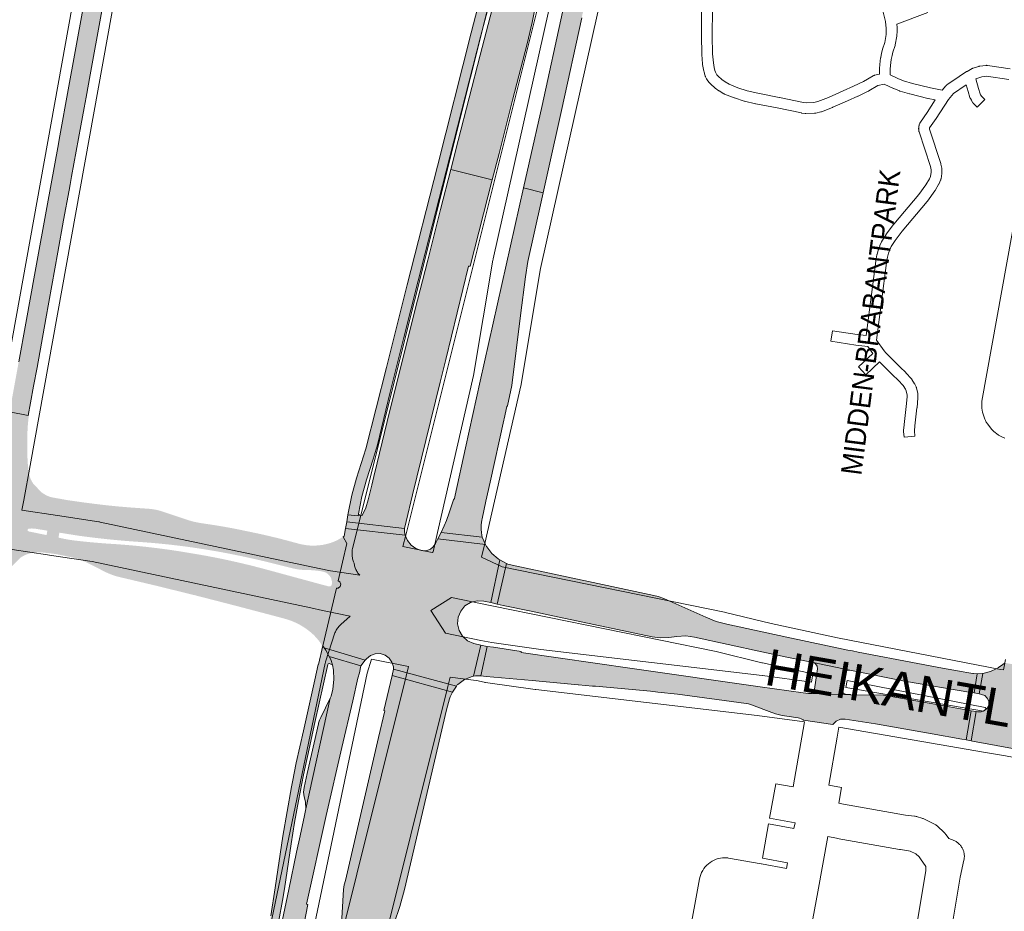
# Paper-space layout 'Layout1' of a CAD drawing. Header units: metres. Extents: x 123097 to 144122, y 392739 to 407589.
# Tile 366 of 510: x 132714 to 133081, y 399366 to 399698. Entities that reach past the tile are written whole.
import ezdxf
from ezdxf.enums import TextEntityAlignment as Align

# ---------------------------------------------------------------- set-up
doc = ezdxf.new("R2010")
doc.units = ezdxf.units.M
doc.header["$MEASUREMENT"] = 0
for name, color, linetype, lineweight in [('gs-anno-wegen algemeen tekst', 7, 'Continuous', 0), ('gs-knt-aanvullende hoofdweg', 7, 'Continuous', 0), ('gs-knt-autosnelweg', 7, 'Continuous', 0), ('gs-knt-hoofdweg', 7, 'Continuous', 0), ('gs-knt-paden', 7, 'Continuous', 0), ('gs-knt-wegen algemeen', 7, 'Continuous', 0), ('ir-ARC-asfalt-hoofdwegen-te inspecteren', 5, 'Continuous', 0)]:
    doc.layers.add(name, color=color, linetype=linetype, lineweight=lineweight)
doc.styles.add('Style-Arial', font='arial.ttf')

psp = doc.layouts.get("Layout1")

# ---------------------------------------------------------------- hatches: boundary and pattern name
at = {"layer": 'ir-ARC-asfalt-hoofdwegen-te inspecteren', "linetype": 'Continuous', "lineweight": 13}
for points in [[(132906.716, 399704.919), (132907.352, 399708.704), (132910.821, 399728.911), (132912.023, 399736.512), (132912.69, 399742.786), (132912.836, 399746.772), (132914.188, 399753.078), (132919.315, 399774.265), (132920.958, 399780.868), (132928.755, 399812.658), (132936.041, 399842.547), (132943.552, 399874.26), (132943.85, 399875.516), (132945.71, 399883.371), (132952.276, 399911.811), (132959.466, 399942.444), (132966.836, 399975.142), (132974.767, 400011.333), (132980.23, 400036.862), (132972.55, 400038.302), (132967.141, 400012.826), (132959.363, 399977.592), (132951.775, 399943.681), (132945.007, 399914.228), (132938.795, 399887.792), (132912.425, 399776.949), (132904.99, 399747.303), (132903.943, 399743.427), (132892.192, 399708.487), (132891.562, 399706.535), (132890.982, 399704.568), (132885.754, 399684.649), (132877.599, 399652.865), (132874.837, 399642.05), (132890.287, 399638.143), (132892.783, 399647.987), (132897.8, 399667.844), (132903.23, 399688.815), (132905.126, 399696.834)], [(132911.206, 399642.268), (132916.01, 399664.025), (132923.583, 399698.53), (132930.533, 399730.09), (132939.325, 399769.671), (132944.338, 399792.399), (132959.019, 399858.608), (132962.138, 399872.468), (132966.315, 399891.031), (132973.523, 399922.78), (132980.984, 399955.427), (132987.912, 399986.533), (132998.009, 400033.54), (132990.748, 400034.894), (132987.284, 400018.718), (132980.775, 399988.578), (132973.894, 399957.561), (132959.224, 399893.197), (132954.776, 399873.399), (132954.515, 399872.237), (132951.921, 399860.691), (132944.562, 399827.479), (132937.224, 399794.473), (132932.052, 399770.93), (132923.217, 399731.213), (132916.454, 399700.618), (132908.859, 399665.931), (132904.056, 399644.509), (132901.967, 399635.19), (132909.237, 399633.353)], [(132836.426, 399513.353), (132840.334, 399512.918), (132840.429, 399513.769), (132841.647, 399520.168), (132843.402, 399526.441), (132845.923, 399534.065), (132847.014, 399537.867), (132847.328, 399538.948), (132852.245, 399559.024), (132857.346, 399579.473), (132865.278, 399610.797), (132873.103, 399641.45), (132885.944, 399691.454), (132889.16, 399703.601), (132889.846, 399706.061), (132890.594, 399708.503), (132901.428, 399740.523), (132902.979, 399745.531), (132910.968, 399777.283), (132911.218, 399777.583), (132911.6, 399777.667), (132912.069, 399777.532), (132912.363, 399777.312), (132912.425, 399776.949), (132938.795, 399887.792), (132935.658, 399877.744), (132935.01, 399875.82), (132930.194, 399862.693), (132928.193, 399857.288), (132925.681, 399850.504), (132922.679, 399842.139), (132916.021, 399814.659), (132908.314, 399783.14), (132907.208, 399778.666), (132904.456, 399766.615), (132900.997, 399753.179), (132897.429, 399741.042), (132894.06, 399730.642), (132890.745, 399720.766), (132887.21, 399710.451), (132884.87, 399702.469), (132882.423, 399692.932), (132869.849, 399643.311), (132858.588, 399599.109), (132850.82, 399568.229), (132843.106, 399537.916), (132839.735, 399526.955), (132837.904, 399520.68)], [(132844.065, 399518.955), (132843.197, 399515.892), (132841.775, 399513.043), (132840.786, 399513.154), (132840.507, 399513.403), (132840.429, 399513.769), (132840.334, 399512.918), (132836.426, 399513.353), (132836.08, 399510.691), (132857.609, 399508.277), (132858.181, 399510.866), (132860.525, 399520.824), (132865.5, 399541.051), (132870.834, 399562.74), (132872.919, 399571.283), (132881.404, 399606.055), (132882.002, 399605.97), (132890.287, 399638.143), (132874.837, 399642.05), (132871.029, 399627.138), (132866.235, 399608.287), (132861.407, 399589.436), (132857.773, 399574.965), (132851.982, 399551.666), (132847.375, 399532.746), (132846.108, 399527.649), (132845.352, 399524.431)], [(132897.567, 399561.552), (132900.744, 399587.564), (132902.596, 399602.086), (132903.53, 399607.787), (132908.494, 399629.987), (132909.237, 399633.353), (132901.967, 399635.19), (132885.793, 399563.156), (132880.333, 399538.304), (132876.469, 399520.65), (132876.203, 399519.431), (132875.882, 399518.907), (132874.209, 399514.035), (132873.173, 399511.215), (132872.328, 399509.235), (132871.177, 399506.702), (132886.567, 399505.031), (132886.417, 399505.743), (132886.244, 399506.804), (132886.122, 399507.886), (132886.124, 399509.644), (132886.35, 399511.388), (132886.456, 399511.866), (132887.931, 399518.494), (132889.485, 399525.475), (132894.619, 399548.655), (132894.69, 399549.135), (132895.744, 399553.656), (132895.926, 399553.914)], [(132836.08, 399510.691), (132835.648, 399508.309), (132857.861, 399505.796), (132857.614, 399507.024), (132857.609, 399508.277)], [(133069.777, 399446.96), (133070.992, 399454.143), (133069.551, 399454.242), (133069.353, 399454.259), (133067.057, 399454.618), (133065.783, 399454.842), (133058.004, 399456.21), (133048.84, 399457.909), (133026.65, 399462.201), (133024.473, 399462.622), (133022.76, 399462.94), (133000, 399467.698), (132977.73, 399472.56), (132973.674, 399473.572), (132969.811, 399475.169), (132954.24, 399482.12), (132952.07, 399482.92), (132950.49, 399483.33), (132897.745, 399494.592), (132896.041, 399494.965), (132895.866, 399495.045), (132895.559, 399495.212), (132892.06, 399480.08), (132894.358, 399479.595), (132904.814, 399477.391), (132915.211, 399475.199), (132949.869, 399467.893), (132952.972, 399467.51), (132956.095, 399467.657), (132958.996, 399468.041), (132962.339, 399468.191), (132965.658, 399467.759), (132990.743, 399462.277), (133000, 399460.35), (133009.846, 399458.31), (133023.47, 399455.509), (133043.922, 399451.393), (133068.639, 399447.184)], [(132841.36, 399457.113), (132842.87, 399459.183), (132827.602, 399463.834), (132828.235, 399462.861), (132829.524, 399460.578)], [(132886.02, 399453.317), (132888.38, 399464.33), (132885.96, 399464.75), (132883.338, 399453.25), (132884.07, 399453.369)], [(132922.459, 399449.956), (132927.621, 399449.458), (132928.202, 399449.485), (132928.787, 399449.454), (132949.176, 399447.59), (132952.019, 399447.306), (132959.307, 399446.481), (132976.669, 399444.178), (132984.841, 399443.034), (132985.704, 399442.906), (132986.817, 399442.586), (132987.88, 399442.128), (132993.487, 399440.001), (132995.851, 399439.175), (132998.291, 399438.61), (133000, 399438.345), (133004.265, 399437.685), (133004.804, 399437.565), (133005.319, 399437.368), (133006.103, 399436.935), (133006.285, 399436.791), (133017.192, 399435.236), (133018.45, 399436.439), (133020.043, 399437.14), (133021.78, 399437.257), (133033.064, 399435.454), (133054.186, 399431.694), (133065.279, 399429.719), (133066.819, 399429.447), (133068.662, 399440.342), (133067.512, 399440.52), (133055.118, 399442.807), (133036.1, 399446.19), (133023.758, 399446.27), (133008.717, 399446.743), (133008.11, 399446.762), (133006.118, 399446.969), (132990.118, 399449.243), (132942.37, 399456.03), (132900.98, 399462.09), (132901.039, 399462.38), (132890.71, 399463.971), (132888.38, 399464.33), (132886.02, 399453.317), (132888.007, 399453.133), (132905.108, 399451.549), (132922.338, 399450.005)], [(132841.36, 399457.113), (132829.524, 399460.578), (132830.081, 399459.404), (132830.766, 399457.501), (132831.151, 399455.471), (132831.252, 399451.945), (132830.892, 399448.435), (132830.241, 399445.774), (132829.908, 399444.974), (132820.748, 399403.84), (132820.303, 399401.321), (132818.642, 399393.773), (132817.319, 399387.645), (132814.429, 399373.767), (132811.522, 399359.502), (132807.753, 399340.096), (132806.631, 399334.336), (132803.602, 399318.511), (132799.427, 399296.855), (132794.924, 399272.536), (132790.718, 399248.164), (132783.743, 399205.487), (132777.124, 399162.753), (132768.892, 399106.123), (132761.058, 399049.436), (132757.761, 399024.723), (132754.539, 399000), (132750.585, 398968.841), (132746.942, 398939.23), (132755.224, 398937.717), (132755.662, 398941.564), (132757.534, 398957.309), (132764.86, 399018.61), (132773.1, 399080.84), (132777.39, 399111.89), (132787.45, 399180.57), (132799.49, 399253.49), (132821.57, 399368.18), (132821.05, 399368.32), (132828.33, 399401.27), (132834.221, 399426.591), (132838.285, 399444.062), (132840.241, 399452.467), (132840.749, 399454.499)], [(133023.47, 399455.509), (133009.846, 399458.31), (133010.753, 399457.839), (133011.343, 399457.004), (133011.482, 399455.991), (133010.358, 399448.422), (133010.088, 399447.63), (133009.503, 399447.031), (133008.717, 399446.743), (133023.758, 399446.27), (133023.774, 399446.346), (133022.157, 399446.379), (133021.219, 399446.704), (133020.594, 399447.476), (133020.471, 399448.461), (133021.253, 399453.774), (133021.626, 399454.74), (133022.442, 399455.379)], [(133071.714, 399446.579), (133072.203, 399446.483), (133072.546, 399446.43), (133073.779, 399445.966), (133074.736, 399445.061), (133075.268, 399443.856), (133075.292, 399442.539), (133074.709, 399441.314), (133073.708, 399440.399), (133072.436, 399439.927), (133071.08, 399439.968), (133070.595, 399440.043), (133068.741, 399429.108), (133069.247, 399429.019), (133095.713, 399424.17), (133096.203, 399424.081), (133097.563, 399431.187), (133097.168, 399431.292), (133097.068, 399431.319), (133095.589, 399432.298), (133094.514, 399433.709), (133093.96, 399435.394), (133093.991, 399437.168), (133094.603, 399438.833), (133095.727, 399440.205), (133097.239, 399441.132), (133098.971, 399441.512), (133099.446, 399441.463), (133100.836, 399449.152), (133100.374, 399449.315), (133099.401, 399449.827), (133097.177, 399451.464), (133095.343, 399453.529), (133095.088, 399453.893), (133094.434, 399454.963), (133094.45, 399455.516), (133094.235, 399455.849), (133081.326, 399458.173), (133080.524, 399457.575), (133080.417, 399457.473), (133079.795, 399457.01), (133078.942, 399456.451), (133078.061, 399455.943), (133075.894, 399455.002), (133073.618, 399454.365), (133073.04, 399454.192)], [(132756.324, 398937.516), (132764.726, 398935.982), (132765.256, 398940.716), (132767.303, 398956.73), (132775.07, 399017.52), (132784.71, 399079.82), (132793.52, 399126.23), (132804.32, 399176.71), (132840.62, 399332.15), (132851.144, 399355.096), (132853.692, 399361.177), (132855.828, 399367.415), (132857.543, 399373.782), (132873.2, 399440.72), (132874.29, 399444.751), (132874.311, 399444.83), (132874.63, 399445.552), (132875.444, 399447.211), (132852.942, 399453.434), (132852.348, 399450.835), (132849.866, 399440.407), (132850.276, 399440.31), (132847.934, 399430.324), (132835.577, 399377.097), (132835.14, 399375.448), (132834.835, 399373.77), (132833.672, 399354.453), (132833.605, 399352.419), (132832.433, 399331.864), (132831.893, 399331.89), (132831.7, 399328.73), (132797.18, 399180.22), (132786.2, 399129.25), (132781.868, 399106.332), (132781.401, 399103.864), (132777.17, 399081.48), (132767.18, 399018.45), (132758.985, 398957.223), (132757.396, 398945.352), (132756.789, 398941.579)], [(133070.992, 399454.143), (133069.777, 399446.96), (133071.714, 399446.579), (133073.04, 399454.192), (133072.955, 399454.166)], [(132825.543, 399435.709), (132825.505, 399435.428), (132821.273, 399417.003), (132820.185, 399411.727), (132819.908, 399409.966), (132820.201, 399408.207), (132820.643, 399406.396), (132820.748, 399403.84), (132829.908, 399444.974), (132826.369, 399437.841), (132825.843, 399436.819)]]:
    psp.add_hatch(color=5, dxfattribs=at).paths.add_polyline_path(points, flags=0)
for points in [[(132717.404, 399550.413), (132710.43, 399551.738), (132713.828, 399570.406), (132716.452, 399584.816), (132719.953, 399604.043), (132724.539, 399629.232), (132728.362, 399650.227), (132729.142, 399654.511), (132732.281, 399671.767), (132749.128, 399764.373), (132753.395, 399787.828), (132763.146, 399841.478), (132763.419, 399842.983), (132770.324, 399841.726), (132767.502, 399826.239), (132764.592, 399810.238), (132762.885, 399800.85), (132758.945, 399779.072), (132757.767, 399772.585), (132757.23, 399769.618), (132755.367, 399759.453), (132755.084, 399757.949), (132753.855, 399750.937), (132752.202, 399742.098), (132740.427, 399677.346), (132738.919, 399668.933), (132738.231, 399665.051), (132736.98, 399658.274), (132733.549, 399639.36), (132733.011, 399636.39), (132732.616, 399634.321), (132730.569, 399623.121), (132728.436, 399611.168), (132723.945, 399586.424), (132720.646, 399568.261), (132719.385, 399561.318), (132718.252, 399555.083)], [(132876.89, 399449.447), (132853.471, 399455.788), (132853.472, 399456.73), (132852.877, 399458.441), (132851.883, 399459.956), (132850.342, 399461.06), (132848.528, 399461.612), (132846.633, 399461.555), (132844.856, 399460.894), (132843.384, 399459.698), (132842.87, 399459.183), (132827.602, 399463.834), (132827.126, 399464.566), (132832.173, 399485.993), (132832.863, 399486.035), (132833.58, 399486.625), (132833.813, 399487.525), (132833.473, 399488.389), (132832.833, 399488.797), (132836.107, 399502.696), (132834.719, 399505.165), (132835.102, 399505.43), (132835.648, 399508.309), (132857.861, 399505.796), (132858.679, 399503.756), (132860.032, 399502.025), (132861.814, 399500.739), (132863.883, 399500), (132864.606, 399499.887), (132865.251, 399499.898), (132865.893, 399500), (132867.202, 399500.524), (132868.293, 399501.417), (132869.064, 399502.598), (132870.012, 399504.389), (132887.804, 399502.335), (132888.163, 399501.553), (132888.2, 399501.473), (132890.103, 399498.975), (132892.461, 399496.901), (132892.585, 399496.834), (132893.107, 399496.549), (132889.679, 399480.63), (132887.122, 399481.182), (132884.635, 399481.326), (132882.222, 399480.708), (132880.11, 399479.386), (132878.5, 399477.485), (132877.544, 399475.185), (132877.334, 399472.683), (132877.9, 399470.237), (132879.187, 399468.081), (132881.072, 399466.423), (132883.375, 399465.422), (132885.96, 399464.75), (132883.338, 399453.25), (132882.751, 399453.154), (132879.925, 399451.956), (132877.435, 399450.161), (132877.216, 399449.951)], [(132745.765, 398939.445), (132742.708, 398940.003), (132744.14, 398953.633), (132744.598, 398957.736), (132745.497, 398965.794), (132746.911, 398977.949), (132749.679, 399000), (132753.424, 399028.151), (132756.711, 399052.394), (132763.521, 399101.36), (132767.067, 399126.552), (132769.348, 399142.307), (132770.602, 399150.966), (132778.152, 399200.892), (132781.987, 399224.79), (132786.216, 399249.909), (132790.592, 399274.7), (132794.987, 399298.78), (132797.363, 399311.27), (132799.62, 399322.825), (132800.494, 399327.449), (132805.385, 399350.925), (132805.553, 399351.687), (132806.5, 399356.314), (132807.167, 399359.966), (132807.797, 399363.886), (132809.324, 399374.362), (132812.187, 399393.64), (132815.471, 399411.976), (132815.819, 399413.818), (132817.26, 399420.918), (132819.877, 399432.862), (132824.127, 399451.897), (132825.384, 399457.57), (132825.476, 399457.562), (132827.126, 399464.566), (132828.235, 399462.861), (132829.524, 399460.578), (132830.081, 399459.404), (132830.766, 399457.501), (132829.519, 399457.938), (132829.188, 399457.853), (132828.988, 399457.576), (132824.159, 399435.996), (132821.988, 399426.189), (132819.917, 399416.484), (132818.065, 399406.735), (132816.568, 399398.75), (132815.294, 399390.727), (132812.833, 399373.92), (132812.113, 399369.682), (132809.371, 399354.718), (132806.56, 399340.328), (132804.501, 399329.626), (132802.449, 399318.8), (132797.012, 399290.778), (132793.014, 399269.077), (132789.364, 399247.314), (132778.975, 399181.281), (132769.006, 399115.184), (132761.266, 399060.247), (132753.91, 399005.257), (132753.218, 399000), (132749.39, 398969.859), (132745.792, 398939.69)]]:
    psp.add_hatch(color=5, dxfattribs=at).paths.add_polyline_path(points)
at = {"layer": 'ir-ARC-asfalt-hoofdwegen-te inspecteren', "linetype": 'Continuous', "lineweight": 13, "extrusion": (0, 0, -1)}
h = psp.add_hatch(color=5, dxfattribs=at)
h.paths.add_polyline_path([(-132658.178, 399521.641, 0.0123616), (-132671.703, 399519.728), (-132698.544, 399514.806, 1.0318873), (-132698.439, 399514.215), (-132670.911, 399519.258, -0.0443796), (-132664.274, 399520.135), (-132665.098, 399519.98), (-132663.558, 399511.787), (-132663.506, 399511.382), (-132660.247, 399512.298), (-132660.243, 399512.284, -0.0422423), (-132664.06, 399511.126), (-132669.216, 399510.16), (-132685.41, 399507.17), (-132700.875, 399504.264, 0.4055226), (-132701.65, 399503.075), (-132701.006, 399499.602, 0.1816046), (-132700.815, 399499.319), (-132700.454, 399496.623), (-132698.149, 399484.079), (-132695.847, 399471.559), (-132695.782, 399471.279), (-132695.162, 399467.931), (-132692.85, 399455.301), (-132689.904, 399439.086), (-132689.838, 399438.761), (-132687.26, 399424.558), (-132679.613, 399382.696), (-132679.184, 399380.28), (-132686.343, 399378.962), (-132690.653, 399392.498), (-132691.401, 399394.652), (-132692.451, 399397.947), (-132692.507, 399398.147), (-132695.585, 399415.214), (-132695.827, 399416.278), (-132704.024, 399461.214), (-132707.841, 399482.137), (-132708.751, 399486.968), (-132709.399, 399489.915, 0.1039327), (-132711.136, 399493.925), (-132711.817, 399494.765, 0.1164684), (-132712.01, 399494.875), (-132714.312, 399497.232), (-132714.412, 399497.331, 0.1474122), (-132720.804, 399499.415), (-132722.064, 399499.372), (-132722.325, 399499.351, 0.0505266), (-132722.421, 399499.319), (-132722.439, 399499.359), (-132727.694, 399498.725), (-132734.414, 399497.34, 0.0309706), (-132736.561, 399496.694), (-132738.654, 399495.821), (-132740.46, 399494.943), (-132745.81, 399492.192, -0.0460323), (-132750.626, 399490.332), (-132764.701, 399487.001), (-132779.786, 399483.292), (-132794.754, 399479.438), (-132808.738, 399475.759), (-132812.849, 399474.65, 0.1243239), (-132823.551, 399468.739, 0.0605029), (-132826.74, 399464.86, 0.2992382), (-132826.719, 399464.309), (-132826.21, 399461.295), (-132826.306, 399461.271), (-132827.126, 399464.566), (-132832.173, 399485.993), (-132832.863, 399486.035), (-132833.58, 399486.625), (-132833.813, 399487.525), (-132833.473, 399488.389), (-132832.833, 399488.797), (-132836.107, 399502.696), (-132834.719, 399505.165), (-132834.688, 399505.209, 0.070833), (-132830.12, 399502.898, 0.1487245), (-132817.991, 399502.638), (-132813.872, 399503.753, -0.0158455), (-132798.793, 399507.242, -0.0173896), (-132784.563, 399509.83), (-132781.354, 399510.323, 0.0433155), (-132776.589, 399511.51), (-132771.502, 399513.197), (-132767.492, 399514.54, -0.0595004), (-132762.628, 399515.562), (-132756.408, 399516.012, 0.0136188), (-132742.223, 399517.419), (-132739.003, 399517.824), (-132732.116, 399518.793), (-132726.988, 399519.715, 0.0979697), (-132726.788, 399519.704), (-132726.246, 399519.848, 0.0893794), (-132723.161, 399521.156), (-132722.315, 399521.736, 0.0360605), (-132722.264, 399521.788), (-132719.619, 399524.528, 0.1122259), (-132719.426, 399524.687, 0.1108147), (-132717.581, 399529.022), (-132717.221, 399532.239, 0.0245292), (-132717.031, 399542.109, 0.0314355), (-132717.596, 399550.274, 0.0065179), (-132718.278, 399555.079), (-132718.252, 399555.083), (-132717.404, 399550.413), (-132710.531, 399551.719), (-132710.396, 399550.981), (-132706.513, 399529.62, 0.1555605), (-132703.787, 399524.766), (-132703.037, 399524.121, 0.1621598), (-132702.763, 399524.017), (-132702.602, 399521.33), (-132694.829, 399522.71, 0.9323634), (-132694.762, 399522.113), (-132685.828, 399523.739), (-132684.797, 399523.925), (-132675.9, 399525.573, -0.0121258), (-132666.549, 399527.11), (-132665.53, 399527.251), (-132665.278, 399527.313, -0.0089247), (-132655.588, 399528.472), (-132646.165, 399529.469), (-132645.085, 399529.586), (-132626.712, 399531.539), (-132625.684, 399531.643), (-132625.399, 399531.689), (-132606.301, 399533.73), (-132605.241, 399533.839), (-132604.981, 399533.885), (-132601.232, 399534.272), (-132587.202, 399535.76), (-132585.933, 399535.918), (-132584.688, 399536.033), (-132571.618, 399537.44), (-132565.942, 399538.119), (-132563.752, 399538.441), (-132558.584, 399539.253), (-132551.257, 399540.513), (-132551.252, 399540.486), (-132570.709, 399536.94), (-132571.182, 399536.854), (-132601.061, 399531.411), (-132614.379, 399528.963), (-132617.496, 399528.39), (-132619.301, 399528.437), (-132635.407, 399525.564), (-132651.672, 399522.505), (-132653.765, 399522.111)])
h.paths.add_polyline_path([(-132717.988, 399508.219, 0.0689284), (-132720.355, 399508.106), (-132724.484, 399507.442), (-132724.201, 399505.79), (-132717.475, 399507.176, 0.8096769), (-132717.5, 399508.158)], flags=17)
h.paths.add_polyline_path([(-132730.994, 399504.347), (-132728.639, 399504.831), (-132728.955, 399506.698), (-132736.056, 399505.568, -0.0179475), (-132758.995, 399503.23, 0.0256778), (-132786.733, 399499.884, 0.0186987), (-132809.244, 399495.07), (-132816.049, 399493.374, -0.0501031), (-132820.013, 399492.801, 0.0395681), (-132826.158, 399492.374), (-132827.012, 399492.22), (-132827.451, 399492.118, 0.3886641), (-132830.489, 399487.361, 0.4254845), (-132829.253, 399486.688), (-132826.206, 399487.495), (-132806.095, 399492.96, -0.0263538), (-132777.712, 399499.093, -0.0252803), (-132749.891, 399502.428, 0.0133527), (-132735.935, 399503.618, 0.019931)], flags=17)

# ---------------------------------------------------------------- linework, layer by layer
at = {"layer": 'gs-knt-aanvullende hoofdweg', "color": 7, "linetype": 'Continuous', "flags": 128}
for points in [[(132700.906, 399521.545), (132750.772, 399797.283), (132750.774, 399797.292), (132806.162, 400101.52), (132807.489, 400108.806), (132807.495, 400108.964), (132807.496, 400109.007), (132807.494, 400109.067), (132807.495, 400109.094), (132807.492, 400109.17), (132807.491, 400109.18), (132807.49, 400109.213), (132807.406, 400110.102), (132807.402, 400110.13), (132807.393, 400110.181), (132807.388, 400110.216), (132807.38, 400110.26), (132807.203, 400110.989), (132806.956, 400111.685), (132806.079, 400113.285), (132805.521, 400113.969), (132804.974, 400114.538), (132804.677, 400114.777), (132804.4, 400114.999)], [(132820.939, 400098.83), (132765.551, 399794.606), (132718.042, 399531.783), (132718.04, 399531.771), (132715.684, 399518.861), (132715.682, 399518.853), (132715.682, 399518.85), (132715.681, 399518.845), (132715.001, 399515.116)], [(132715.001, 399515.116), (132728.298, 399513.077), (132743.7, 399510.715), (132743.909, 399510.68), (132744.116, 399510.639), (132825.741, 399493.371), (132829.953, 399492.48), (132840.902, 399490.866)], [(132837.355, 399475.561), (132837.28, 399475.577), (132827.073, 399477.737), (132822.632, 399478.676), (132741.215, 399495.901), (132726.021, 399498.231), (132724.508, 399498.463), (132711.326, 399500.484)], [(132886.256, 399497.56), (132894.005, 399493.998), (132976.86, 399477.052), (132977.15, 399476.986), (132994.155, 399472.799), (133018.879, 399467.552), (133079.687, 399455.76), (133080.796, 399455.545)], [(132875.024, 399482.549), (132867.414, 399477.747)], [(132872.786, 399469.288), (132886.044, 399466.552), (132887.423, 399466.268), (132890.073, 399465.721), (132908.311, 399463.112), (132990.793, 399453.463), (132990.916, 399453.448), (133009.17, 399451.004), (133009.718, 399454.142), (132990.918, 399458.132), (132990.681, 399458.186), (132973.704, 399462.366), (132890.671, 399479.348), (132890.148, 399479.455), (132875.024, 399482.549)], [(132867.414, 399477.747), (132872.786, 399469.288)], [(132859.118, 399456.773), (132845.334, 399459.617)], [(133006.581, 399436.197), (132988.985, 399438.552), (132906.47, 399448.205), (132906.28, 399448.23), (132887.718, 399450.885), (132887.49, 399450.921), (132887.263, 399450.964), (132884.387, 399451.557), (132883.312, 399451.779), (132874.646, 399452.833)], [(133022.483, 399451.553), (133022.042, 399449.03), (133073.267, 399440.216), (133074.334, 399441.094), (133073.981, 399441.566), (133022.483, 399451.553)], [(133268.629, 399387.895), (133267.016, 399388.202), (133089.995, 399421.941), (133081.565, 399423.547), (133074.112, 399424.83), (133019.455, 399434.234)]]:
    psp.add_lwpolyline(points, dxfattribs=at)
at = {"layer": 'gs-knt-autosnelweg', "color": 7, "linetype": 'Continuous', "flags": 128}
for points in [[(133099.373, 400564.311), (133088.066, 400488.464), (133088.016, 400488.159), (133074.88, 400416.875), (133063.084, 400342.83), (133063.049, 400342.625), (133036.318, 400196.694), (133032.364, 400174.019), (133032.309, 400173.733), (133018.732, 400108.449), (133011.267, 400067.229), (133011.217, 400066.977), (133011.161, 400066.727), (133005.339, 400042.536), (132990.095, 399974.365), (132976.631, 399910.765), (132976.609, 399910.664), (132908.243, 399605.089), (132901.051, 399561.991), (132901.002, 399561.722), (132900.945, 399561.455), (132887.441, 399502.714), (132886.256, 399497.56)], [(132856.956, 399501.575), (132867.871, 399499.343), (132868.227, 399499.567), (132869.879, 399506.752), (132883.322, 399565.226), (132890.509, 399608.298), (132890.553, 399608.541), (132890.603, 399608.782), (132958.897, 399914.034), (132950.599, 399882.593), (132950.534, 399882.345), (132931.554, 399813.246), (132920.521, 399755.778), (132920.471, 399755.534), (132920.414, 399755.291), (132858.017, 399505.82), (132856.956, 399501.575)], [(132840.902, 399490.866), (132840.704, 399491.077), (132840.465, 399491.357), (132840.24, 399491.649), (132840.029, 399491.951), (132839.834, 399492.264), (132839.654, 399492.586), (132839.49, 399492.916), (132839.342, 399493.254), (132839.211, 399493.598), (132839.098, 399493.949), (132839.001, 399494.305), (132838.922, 399494.665), (132838.861, 399495.028), (132838.842, 399495.197), (132838.754, 399495.386), (132838.595, 399495.776), (132838.455, 399496.174), (132838.333, 399496.577), (132838.231, 399496.986), (132838.147, 399497.399), (132838.083, 399497.816), (132838.039, 399498.235), (132838.014, 399498.655), (132838.009, 399499.077), (132838.023, 399499.498), (132838.057, 399499.918), (132838.111, 399500.336), (132838.185, 399500.751), (132838.277, 399501.162), (132840.536, 399510.192), (132902.872, 399759.421)]]:
    psp.add_lwpolyline(points, dxfattribs=at)
at = {"layer": 'gs-knt-hoofdweg', "color": 7, "linetype": 'Continuous', "flags": 128}
for points in [[(132803.906, 399342.43), (132828.03, 399458.052), (132828.094, 399458.335), (132828.169, 399458.615), (132828.253, 399458.892), (132831.523, 399468.953), (132831.653, 399469.322), (132831.801, 399469.684), (132831.966, 399470.038), (132832.149, 399470.384), (132832.348, 399470.721), (132832.563, 399471.048), (132832.584, 399471.076), (132832.794, 399471.363), (132833.04, 399471.667), (132833.301, 399471.959), (132833.575, 399472.237), (132833.863, 399472.502), (132837.355, 399475.561)], [(132845.334, 399459.617), (132843.623, 399454.354), (132819.603, 399339.233), (132819.603, 399339.228), (132819.602, 399339.225)], [(132819.602, 399339.225), (132806.858, 399272.099), (132814.789, 399273.601), (132830.596, 399342.424), (132830.631, 399342.57), (132858.226, 399453.2), (132859.118, 399456.773)], [(132874.646, 399452.833), (132873.77, 399449.323), (132846.193, 399338.765), (132830.398, 399269.996), (132830.392, 399269.971), (132807.725, 399172.713), (132790.156, 399085.774), (132786.189, 399062.158), (132778.212, 399009.304), (132768.095, 398931.696)]]:
    psp.add_lwpolyline(points, dxfattribs=at)
at = {"layer": 'gs-knt-paden', "color": 7, "linetype": 'Continuous', "flags": 128}
psp.add_lwpolyline([(133082.721, 399675.586), (133074.44, 399676.805), (133072.626, 399676.573), (133070.798, 399675.985), (133070.484, 399675.816), (133071.444, 399672.198), (133072.029, 399670.242), (133072.229, 399669.895), (133072.636, 399669.275), (133073.811, 399668.124, -0.3330474), (133073.812, 399668.112), (133071.01, 399665.252, -0.3203205), (133070.998, 399665.252), (133069.668, 399666.555), (133069.608, 399666.617), (133069.55, 399666.681), (133069.496, 399666.748), (133069.444, 399666.817), (133069.395, 399666.888), (133068.837, 399667.738), (133068.805, 399667.787), (133068.776, 399667.837), (133068.43, 399668.437), (133068.385, 399668.519), (133068.344, 399668.603), (133068.307, 399668.688), (133068.274, 399668.776), (133068.245, 399668.864), (133067.583, 399671.076), (133067.566, 399671.136), (133066.909, 399673.614), (133066.48, 399673.331), (133062.171, 399670.383), (133060.261, 399668.131), (133055.646, 399661.061), (133055.623, 399661.027), (133053.246, 399657.545), (133053.214, 399657.465), (133053.177, 399657.193), (133053.185, 399657.095), (133057.39, 399644.274), (133057.412, 399644.203), (133057.431, 399644.13), (133057.448, 399644.057), (133057.777, 399642.473), (133057.794, 399642.382), (133057.806, 399642.291), (133057.814, 399642.199), (133057.818, 399642.107), (133057.818, 399642.015), (133057.788, 399640.782), (133057.785, 399640.702), (133057.778, 399640.621), (133057.768, 399640.541), (133057.486, 399638.606), (133057.471, 399638.516), (133057.452, 399638.427), (133057.428, 399638.339), (133057.401, 399638.252), (133057.37, 399638.166), (133057.335, 399638.082), (133056.791, 399636.854), (133056.761, 399636.789), (133056.728, 399636.726), (133056.694, 399636.663), (133055.301, 399634.249), (133055.264, 399634.188), (133055.225, 399634.128), (133055.184, 399634.069), (133052.401, 399630.256), (133052.359, 399630.201), (133052.316, 399630.148), (133042.992, 399619.048), (133040.357, 399615.577), (133038.939, 399613.305), (133038.38, 399612.068), (133037.94, 399610.836), (133037.526, 399609.385), (133037.128, 399607.285), (133033.423, 399578.449), (133036.315, 399574.418), (133036.864, 399573.653), (133042.235, 399568.405), (133044.318, 399566.414), (133044.374, 399566.359), (133044.428, 399566.302), (133046.447, 399564.045), (133046.502, 399563.981), (133046.554, 399563.914), (133046.604, 399563.845), (133046.651, 399563.775), (133047.649, 399562.186), (133047.687, 399562.123), (133047.723, 399562.057), (133047.757, 399561.991), (133048.193, 399561.088), (133048.231, 399561.005), (133048.265, 399560.92), (133048.295, 399560.834), (133048.321, 399560.746), (133048.343, 399560.658), (133048.82, 399558.548), (133048.839, 399558.456), (133048.853, 399558.363), (133048.863, 399558.27), (133048.869, 399558.176), (133048.87, 399558.082), (133048.859, 399557.137), (133048.857, 399557.063), (133048.852, 399556.989), (133048.532, 399553.27), (133048.524, 399553.197), (133047.71, 399546.563), (133047.563, 399544.633), (133047.739, 399542.706, -0.3576146), (133047.731, 399542.696), (133043.746, 399542.332, -0.3576189), (133043.736, 399542.34), (133043.544, 399544.435), (133043.538, 399544.519), (133043.536, 399544.603), (133043.537, 399544.687), (133043.542, 399544.77), (133043.705, 399546.914), (133043.714, 399547.007), (133044.53, 399553.651), (133044.84, 399557.259), (133044.847, 399557.892), (133044.473, 399559.547), (133044.186, 399560.142), (133043.338, 399561.491), (133041.485, 399563.562), (133039.45, 399565.505), (133039.433, 399565.521), (133034.525, 399570.319), (133029.514, 399565.542, -0.3292039), (133029.502, 399565.542), (133026.74, 399568.438, -0.3292012), (133026.74, 399568.45), (133032.03, 399573.495), (133030.217, 399576.022), (133025.798, 399576.519), (133025.708, 399576.531), (133016.441, 399577.995, -0.3707849), (133016.433, 399578.005), (133017.057, 399581.958, -0.3707833), (133017.068, 399581.965), (133026.291, 399580.508), (133029.587, 399580.138), (133033.148, 399607.856), (133033.157, 399607.915), (133033.167, 399607.974), (133033.593, 399610.223), (133033.612, 399610.312), (133033.635, 399610.4), (133034.092, 399612.002), (133034.111, 399612.065), (133034.132, 399612.127), (133034.622, 399613.499), (133034.651, 399613.575), (133034.684, 399613.65), (133035.332, 399615.083), (133035.37, 399615.164), (133035.412, 399615.242), (133035.458, 399615.319), (133036.995, 399617.783), (133037.045, 399617.86), (133037.099, 399617.934), (133039.82, 399621.518), (133039.851, 399621.558), (133039.882, 399621.596), (133049.194, 399632.681), (133051.873, 399636.352), (133053.159, 399638.58), (133053.548, 399639.458), (133053.773, 399641.001), (133053.794, 399641.882), (133053.535, 399643.129), (133049.292, 399656.067), (133049.265, 399656.157), (133049.242, 399656.248), (133049.223, 399656.34), (133049.209, 399656.433), (133049.199, 399656.526), (133049.153, 399657.079), (133049.148, 399657.167), (133049.146, 399657.255), (133049.148, 399657.343), (133049.154, 399657.43), (133049.164, 399657.517), (133049.264, 399658.251), (133049.28, 399658.348), (133049.3, 399658.444), (133049.325, 399658.538), (133049.355, 399658.632), (133049.388, 399658.723), (133049.594, 399659.239), (133049.628, 399659.32), (133049.666, 399659.4), (133049.708, 399659.478), (133049.753, 399659.554), (133049.801, 399659.628), (133052.291, 399663.276), (133055.351, 399667.963), (133052.676, 399668.516), (133052.591, 399668.535), (133045.842, 399670.238), (133045.794, 399670.251), (133042.319, 399671.22), (133042.235, 399671.245), (133042.152, 399671.274), (133042.071, 399671.307), (133039.85, 399672.254), (133039.814, 399672.27), (133036.314, 399673.842), (133033.965, 399673.294), (133030.533, 399671.285), (133030.457, 399671.243), (133030.379, 399671.204), (133026.546, 399669.388), (133026.516, 399669.374), (133022.653, 399667.62), (133022.634, 399667.611), (133017.189, 399665.207), (133017.1, 399665.17), (133012.953, 399663.573), (133012.878, 399663.546), (133012.801, 399663.521), (133012.723, 399663.5), (133010.817, 399663.019), (133010.731, 399662.999), (133010.644, 399662.984), (133010.557, 399662.971), (133010.469, 399662.963), (133010.381, 399662.959), (133007.165, 399662.869), (133007.083, 399662.868), (133007, 399662.871), (133006.918, 399662.877), (133006.836, 399662.887), (133005.596, 399663.057), (133005.526, 399663.067), (133005.457, 399663.081), (132996.465, 399664.966), (132988.487, 399666.481), (132988.398, 399666.5), (132984.251, 399667.484), (132984.176, 399667.504), (132984.101, 399667.526), (132980.508, 399668.679), (132980.446, 399668.7), (132980.384, 399668.723), (132976.863, 399670.113), (132976.784, 399670.146), (132976.707, 399670.183), (132976.632, 399670.222), (132976.558, 399670.265), (132974.841, 399671.307), (132974.774, 399671.35), (132974.708, 399671.395), (132973.364, 399672.365), (132973.31, 399672.405), (132973.258, 399672.447), (132973.207, 399672.49), (132971.65, 399673.869), (132971.582, 399673.933), (132971.517, 399673.999), (132971.455, 399674.068), (132970.878, 399674.743), (132970.835, 399674.796), (132970.793, 399674.85), (132970.753, 399674.905), (132970.274, 399675.597), (132970.226, 399675.67), (132970.181, 399675.746), (132970.139, 399675.823), (132969.746, 399676.59), (132969.711, 399676.661), (132969.678, 399676.735), (132969.649, 399676.809), (132969.623, 399676.885), (132969.352, 399677.718), (132969.327, 399677.801), (132969.305, 399677.884), (132969.001, 399679.189), (132968.987, 399679.254), (132968.975, 399679.32), (132968.668, 399681.194), (132968.658, 399681.267), (132968.65, 399681.34), (132968.332, 399684.89), (132968.327, 399684.958), (132968.324, 399685.027), (132968.183, 399691.802), (132968.183, 399691.861), (132968.275, 399702.461)], format="xyb", dxfattribs=at)
for points in [[(132972.289, 399701.723), (132972.203, 399691.856), (132972.342, 399685.18), (132972.647, 399681.771), (132972.932, 399680.036), (132973.201, 399678.88), (132973.396, 399678.282), (132973.655, 399677.776), (132974, 399677.277), (132974.42, 399676.786), (132975.798, 399675.566), (132976.995, 399674.702), (132978.498, 399673.79), (132981.799, 399672.487), (132985.255, 399671.378), (132989.282, 399670.422), (132997.234, 399668.912), (132997.271, 399668.904), (133006.212, 399667.03), (133007.218, 399666.892), (133010.048, 399666.971), (133011.622, 399667.368), (133015.609, 399668.904), (133021.001, 399671.285), (133024.839, 399673.027), (133028.578, 399674.799), (133032.197, 399676.917), (133032.272, 399676.959), (133032.349, 399676.997), (133032.428, 399677.033), (133032.508, 399677.065), (133032.589, 399677.093), (133032.671, 399677.118), (133032.755, 399677.139), (133034.53, 399677.554), (133034.557, 399679.543), (133034.559, 399679.612), (133034.564, 399679.68), (133034.683, 399681.122), (133034.691, 399681.2), (133034.984, 399683.594), (133034.995, 399683.673), (133035.009, 399683.75), (133035.333, 399685.344), (133035.351, 399685.422), (133035.672, 399686.733), (133035.688, 399686.795), (133035.706, 399686.856), (133036.49, 399689.359), (133037.006, 399692.276), (133037.079, 399693.617), (133037.092, 399694.623), (133036.851, 399697.177), (133035.661, 399701.654)], [(133052.614, 399700.483), (133040.982, 399696.183), (133041.104, 399694.894), (133041.11, 399694.822), (133041.112, 399694.751), (133041.113, 399694.679), (133041.098, 399693.524), (133041.095, 399693.442), (133041.014, 399691.938), (133041.008, 399691.857), (133040.999, 399691.776), (133040.986, 399691.696), (133040.426, 399688.531), (133040.409, 399688.446), (133040.389, 399688.363), (133040.365, 399688.28), (133039.561, 399685.715), (133039.265, 399684.505), (133038.964, 399683.027), (133038.686, 399680.751), (133038.576, 399679.418), (133038.546, 399677.246), (133041.444, 399675.944), (133043.526, 399675.057), (133046.85, 399674.13), (133053.532, 399672.444), (133057.886, 399671.545), (133059.28, 399673.189), (133059.339, 399673.256), (133059.402, 399673.32), (133059.467, 399673.382), (133059.535, 399673.44), (133059.605, 399673.496), (133059.678, 399673.548), (133064.224, 399676.658), (133064.252, 399676.677), (133067.028, 399678.509), (133067.078, 399678.54), (133067.094, 399678.55), (133067.112, 399678.561), (133067.163, 399678.59), (133067.179, 399678.599), (133069.051, 399679.61), (133069.133, 399679.653), (133069.217, 399679.691), (133069.303, 399679.725), (133069.391, 399679.756), (133071.572, 399680.457), (133071.66, 399680.483), (133071.75, 399680.505), (133071.84, 399680.523), (133071.932, 399680.537), (133074.204, 399680.828), (133074.295, 399680.837), (133074.386, 399680.843), (133074.478, 399680.844), (133074.569, 399680.841), (133074.661, 399680.834), (133074.752, 399680.823), (133083.306, 399679.564)]]:
    psp.add_lwpolyline(points, dxfattribs=at)
at = {"layer": 'gs-knt-wegen algemeen', "color": 7, "linetype": 'Continuous', "flags": 128}
for points in [[(133081.271, 399541.879), (133080.981, 399541.989), (133080.697, 399542.113), (133080.419, 399542.25), (133079.37, 399542.798), (133079.128, 399542.932), (133078.891, 399543.076), (133078.66, 399543.229), (133078.436, 399543.393), (133077.497, 399544.11), (133077.283, 399544.281), (133077.075, 399544.461), (133076.876, 399544.65), (133076.685, 399544.847), (133076.502, 399545.051), (133076.328, 399545.263), (133074.873, 399547.117), (133074.685, 399547.369), (133074.509, 399547.629), (133074.346, 399547.898), (133074.196, 399548.175), (133074.06, 399548.458), (133073.937, 399548.748), (133073.829, 399549.043), (133073.071, 399551.274), (133072.988, 399551.536), (133072.916, 399551.802), (133072.856, 399552.071), (133072.806, 399552.342), (133072.769, 399552.615), (133072.743, 399552.889), (133072.656, 399554.068), (133072.641, 399554.341), (133072.638, 399554.615), (133072.647, 399554.889), (133072.667, 399555.162), (133072.699, 399555.434), (133072.742, 399555.704), (133087.637, 399638.152)], [(133080.796, 399455.545), (133081.489, 399459.479)], [(133019.455, 399434.234), (133018.799, 399430.482), (133015.664, 399412.547)], [(133047.347, 399353.926), (133051.853, 399380.663), (133051.82, 399382.292), (133049.831, 399385.196), (133049.317, 399385.889), (133048.142, 399386.961), (133046.035, 399388.006), (133045.419, 399388.195), (133042.378, 399388.583), (133042.07, 399388.63), (133018.778, 399392.748), (133018.54, 399392.795), (133015.3, 399393.494), (133011.54, 399372.829), (133006.906, 399347.355)]]:
    psp.add_lwpolyline(points, dxfattribs=at)
for points in [[(132963.442, 399355.22), (132967.537, 399377.73), (132967.721, 399378.536), (132967.974, 399379.324), (132968.294, 399380.086), (132968.68, 399380.818), (132969.127, 399381.514), (132969.633, 399382.168), (132970.195, 399382.776), (132970.807, 399383.332), (132971.465, 399383.834), (132972.164, 399384.276), (132972.899, 399384.656), (132973.664, 399384.97), (132974.453, 399385.217), (132975.261, 399385.395), (132976.082, 399385.501), (132976.908, 399385.536), (132977.734, 399385.499), (132978.021, 399385.467), (132978.305, 399385.422), (132990.521, 399383.237), (132990.528, 399383.236), (132999.893, 399381.551), (133000.284, 399383.7), (132990.914, 399385.385, -0.3716995), (132990.907, 399385.396), (132993.208, 399398.192, -0.3717016), (132993.219, 399398.199), (133002.615, 399396.509), (133003.114, 399398.568), (132993.592, 399400.281, -0.3716999), (132993.585, 399400.292), (132995.887, 399413.088, -0.3716975), (132995.898, 399413.095), (133002.34, 399411.936), (133006.581, 399436.197)], [(133015.664, 399412.547), (133020.393, 399411.718, -0.3717875), (133020.401, 399411.707), (133019.391, 399405.931), (133021.165, 399405.548), (133044.183, 399401.479), (133047.622, 399401.04), (133047.897, 399400.998), (133048.17, 399400.946), (133048.44, 399400.881), (133048.707, 399400.805), (133050.362, 399400.297), (133050.614, 399400.215), (133050.861, 399400.122), (133051.105, 399400.019), (133051.344, 399399.906), (133054.746, 399398.219), (133055.014, 399398.078), (133055.276, 399397.925), (133055.53, 399397.76), (133055.776, 399397.583), (133056.013, 399397.395), (133056.242, 399397.196), (133058.56, 399395.081), (133058.787, 399394.863), (133059.004, 399394.634), (133059.209, 399394.396), (133059.403, 399394.147), (133060.43, 399392.76), (133061.425, 399392.325), (133061.727, 399392.232), (133062.024, 399392.125), (133062.316, 399392.002), (133062.602, 399391.866), (133062.881, 399391.716), (133063.152, 399391.553), (133063.415, 399391.377), (133063.669, 399391.188), (133063.913, 399390.987), (133064.148, 399390.775), (133064.372, 399390.551), (133064.585, 399390.317), (133064.786, 399390.072), (133064.975, 399389.818), (133065.151, 399389.556), (133065.315, 399389.285), (133065.465, 399389.006), (133065.601, 399388.72), (133065.724, 399388.428), (133065.831, 399388.131), (133065.925, 399387.829), (133066.004, 399387.522), (133066.067, 399387.212), (133066.116, 399386.899), (133066.149, 399386.584), (133066.167, 399386.268), (133066.169, 399385.952), (133066.156, 399385.636), (133066.128, 399385.32), (133066.084, 399385.007), (133066.026, 399384.696), (133064.669, 399378.359), (133060.256, 399352.182)]]:
    psp.add_lwpolyline(points, format="xyb", dxfattribs=at)
at = {"layer": 'ir-ARC-asfalt-hoofdwegen-te inspecteren', "color": 5, "linetype": 'Continuous', "lineweight": 13}
for points in [[(132749.128, 399764.373), (132732.281, 399671.767), (132729.142, 399654.511), (132728.362, 399650.227), (132724.539, 399629.232), (132719.953, 399604.043), (132716.452, 399584.816), (132713.828, 399570.406)], [(132710.43, 399551.738), (132717.404, 399550.413), (132718.252, 399555.083), (132719.385, 399561.318), (132720.646, 399568.261), (132723.945, 399586.424), (132728.436, 399611.168), (132730.569, 399623.121), (132732.616, 399634.321), (132733.011, 399636.39), (132733.549, 399639.36), (132736.98, 399658.274), (132738.231, 399665.051), (132738.919, 399668.933), (132740.427, 399677.346), (132752.202, 399742.098)], [(132884.87, 399702.469), (132882.423, 399692.932), (132869.849, 399643.311), (132858.588, 399599.109), (132850.82, 399568.229), (132843.106, 399537.916), (132839.735, 399526.955), (132837.904, 399520.68), (132836.426, 399513.353), (132840.334, 399512.918), (132840.429, 399513.769), (132841.647, 399520.168), (132843.402, 399526.441), (132845.923, 399534.065), (132847.014, 399537.867), (132847.328, 399538.948), (132852.245, 399559.024), (132857.346, 399579.473), (132865.278, 399610.797), (132873.103, 399641.45), (132885.944, 399691.454), (132889.16, 399703.601)], [(132809.371, 399354.718), (132812.113, 399369.682), (132812.833, 399373.92), (132815.294, 399390.727), (132816.568, 399398.75), (132818.065, 399406.735), (132819.917, 399416.484), (132821.988, 399426.189), (132824.159, 399435.996), (132828.988, 399457.576), (132829.188, 399457.853), (132829.519, 399457.938), (132830.766, 399457.501), (132830.081, 399459.404), (132829.524, 399460.578), (132828.235, 399462.861), (132827.126, 399464.566), (132825.476, 399457.562), (132825.384, 399457.57), (132824.127, 399451.897), (132819.877, 399432.862), (132817.26, 399420.918), (132815.819, 399413.818), (132815.471, 399411.976), (132812.187, 399393.64), (132809.324, 399374.362), (132807.797, 399363.886)]]:
    psp.add_lwpolyline(points, dxfattribs=at)
at = {"layer": 'ir-ARC-asfalt-hoofdwegen-te inspecteren', "color": 5, "linetype": 'Continuous', "lineweight": 13, "flags": 128}
for points in [[(132890.982, 399704.568), (132885.754, 399684.649), (132877.599, 399652.865), (132874.837, 399642.05), (132890.287, 399638.143), (132892.783, 399647.987), (132897.8, 399667.844), (132903.23, 399688.815), (132905.126, 399696.834), (132906.716, 399704.919)], [(132916.454, 399700.618), (132908.859, 399665.931), (132904.056, 399644.509), (132901.967, 399635.19), (132909.237, 399633.353), (132911.206, 399642.268), (132916.01, 399664.025), (132923.583, 399698.53)], [(132799.49, 399253.49), (132821.57, 399368.18), (132821.05, 399368.32), (132828.33, 399401.27), (132834.221, 399426.591), (132838.285, 399444.062), (132840.241, 399452.467), (132840.749, 399454.499), (132841.36, 399457.113), (132829.524, 399460.578), (132830.081, 399459.404), (132830.766, 399457.501), (132831.151, 399455.471), (132831.252, 399451.945), (132830.892, 399448.435), (132830.241, 399445.774), (132829.908, 399444.974), (132820.748, 399403.84), (132820.303, 399401.321), (132818.642, 399393.773), (132817.319, 399387.645), (132814.429, 399373.767), (132811.522, 399359.502)], [(133081.326, 399458.173), (133080.524, 399457.575), (133080.417, 399457.473), (133079.795, 399457.01), (133078.942, 399456.451), (133078.061, 399455.943), (133075.894, 399455.002), (133073.618, 399454.365), (133073.04, 399454.192), (133071.714, 399446.579), (133072.203, 399446.483), (133072.546, 399446.43), (133073.779, 399445.966), (133074.736, 399445.061), (133075.268, 399443.856), (133075.292, 399442.539), (133074.709, 399441.314), (133073.708, 399440.399), (133072.436, 399439.927), (133071.08, 399439.968), (133070.595, 399440.043), (133068.741, 399429.108), (133069.247, 399429.019), (133095.713, 399424.17)], [(132853.692, 399361.177), (132855.828, 399367.415), (132857.543, 399373.782), (132873.2, 399440.72), (132874.29, 399444.751), (132874.311, 399444.83), (132874.63, 399445.552), (132875.444, 399447.211), (132852.942, 399453.434), (132852.348, 399450.835), (132849.866, 399440.407), (132850.276, 399440.31), (132847.934, 399430.324), (132835.577, 399377.097), (132835.14, 399375.448), (132834.835, 399373.77), (132833.672, 399354.453)]]:
    psp.add_lwpolyline(points, dxfattribs=at)
at = {"layer": 'ir-ARC-asfalt-hoofdwegen-te inspecteren', "color": 5, "linetype": 'Continuous', "lineweight": 13}
for points in [[(132844.065, 399518.955), (132843.197, 399515.892), (132841.775, 399513.043), (132840.786, 399513.154), (132840.507, 399513.403), (132840.429, 399513.769), (132840.334, 399512.918), (132836.426, 399513.353), (132836.08, 399510.691), (132857.609, 399508.277), (132858.181, 399510.866), (132860.525, 399520.824), (132865.5, 399541.051), (132870.834, 399562.74), (132872.919, 399571.283), (132881.404, 399606.055), (132882.002, 399605.97), (132890.287, 399638.143), (132874.837, 399642.05), (132871.029, 399627.138), (132866.235, 399608.287), (132861.407, 399589.436), (132857.773, 399574.965), (132851.982, 399551.666), (132847.375, 399532.746), (132846.108, 399527.649), (132845.352, 399524.431)], [(132836.08, 399510.691), (132835.648, 399508.309), (132857.861, 399505.796), (132857.614, 399507.024), (132857.609, 399508.277)], [(132827.126, 399464.566), (132827.602, 399463.834), (132842.87, 399459.183), (132843.384, 399459.698), (132844.856, 399460.894), (132846.633, 399461.555), (132848.528, 399461.612), (132850.342, 399461.06), (132851.883, 399459.956), (132852.877, 399458.441), (132853.472, 399456.73), (132853.471, 399455.788), (132876.89, 399449.447), (132877.216, 399449.951), (132877.435, 399450.161), (132879.925, 399451.956), (132882.751, 399453.154), (132883.338, 399453.25), (132885.96, 399464.75), (132883.375, 399465.422), (132881.072, 399466.423), (132879.187, 399468.081), (132877.9, 399470.237), (132877.334, 399472.683), (132877.544, 399475.185), (132878.5, 399477.485), (132880.11, 399479.386), (132882.222, 399480.708), (132884.635, 399481.326), (132887.122, 399481.182), (132889.679, 399480.63), (132893.107, 399496.549), (132892.585, 399496.834), (132892.461, 399496.901), (132890.103, 399498.975), (132888.2, 399501.473), (132888.163, 399501.553), (132887.804, 399502.335), (132870.012, 399504.389), (132869.064, 399502.598), (132868.293, 399501.417), (132867.202, 399500.524), (132865.893, 399500), (132865.251, 399499.898), (132864.606, 399499.887), (132863.883, 399500), (132861.814, 399500.739), (132860.032, 399502.025), (132858.679, 399503.756), (132857.861, 399505.796), (132835.648, 399508.309), (132835.102, 399505.43), (132834.719, 399505.165), (132836.107, 399502.696), (132832.833, 399488.797), (132833.473, 399488.389), (132833.813, 399487.525), (132833.58, 399486.625), (132832.863, 399486.035), (132832.173, 399485.993)], [(132887.804, 399502.335), (132886.567, 399505.031), (132871.177, 399506.702), (132870.012, 399504.389)], [(132892.06, 399480.08), (132895.559, 399495.212), (132893.107, 399496.549), (132889.679, 399480.63)], [(132841.36, 399457.113), (132842.87, 399459.183), (132827.602, 399463.834), (132828.235, 399462.861), (132829.524, 399460.578)], [(132886.02, 399453.317), (132888.38, 399464.33), (132885.96, 399464.75), (132883.338, 399453.25), (132884.07, 399453.369)], [(132875.444, 399447.211), (132876.89, 399449.447), (132853.471, 399455.788), (132852.942, 399453.434)]]:
    psp.add_lwpolyline(points, close=True, dxfattribs=at)
at = {"layer": 'ir-ARC-asfalt-hoofdwegen-te inspecteren', "color": 5, "linetype": 'Continuous', "lineweight": 13, "flags": 128}
for points in [[(132897.567, 399561.552), (132900.744, 399587.564), (132902.596, 399602.086), (132903.53, 399607.787), (132908.494, 399629.987), (132909.237, 399633.353), (132901.967, 399635.19), (132885.793, 399563.156), (132880.333, 399538.304), (132876.469, 399520.65), (132876.203, 399519.431), (132875.882, 399518.907), (132874.209, 399514.035), (132873.173, 399511.215), (132872.328, 399509.235), (132871.177, 399506.702), (132886.567, 399505.031), (132886.417, 399505.743), (132886.244, 399506.804), (132886.122, 399507.886), (132886.124, 399509.644), (132886.35, 399511.388), (132886.456, 399511.866), (132887.931, 399518.494), (132889.485, 399525.475), (132894.619, 399548.655), (132894.69, 399549.135), (132895.744, 399553.656), (132895.926, 399553.914)], [(133069.777, 399446.96), (133070.992, 399454.143), (133069.551, 399454.242), (133069.353, 399454.259), (133067.057, 399454.618), (133065.783, 399454.842), (133058.004, 399456.21), (133048.84, 399457.909), (133026.65, 399462.201), (133024.473, 399462.622), (133022.76, 399462.94), (133000, 399467.698), (132977.73, 399472.56), (132973.674, 399473.572), (132969.811, 399475.169), (132954.24, 399482.12), (132952.07, 399482.92), (132950.49, 399483.33), (132897.745, 399494.592), (132896.041, 399494.965), (132895.866, 399495.045), (132895.559, 399495.212), (132892.06, 399480.08), (132894.358, 399479.595), (132904.814, 399477.391), (132915.211, 399475.199), (132949.869, 399467.893), (132952.972, 399467.51), (132956.095, 399467.657), (132958.996, 399468.041), (132962.339, 399468.191), (132965.658, 399467.759), (132990.743, 399462.277), (133000, 399460.35), (133009.846, 399458.31), (133023.47, 399455.509), (133043.922, 399451.393), (133068.639, 399447.184)], [(132922.459, 399449.956), (132927.621, 399449.458), (132928.202, 399449.485), (132928.787, 399449.454), (132949.176, 399447.59), (132952.019, 399447.306), (132959.307, 399446.481), (132976.669, 399444.178), (132984.841, 399443.034), (132985.704, 399442.906), (132986.817, 399442.586), (132987.88, 399442.128), (132993.487, 399440.001), (132995.851, 399439.175), (132998.291, 399438.61), (133000, 399438.345), (133004.265, 399437.685), (133004.804, 399437.565), (133005.319, 399437.368), (133006.103, 399436.935), (133006.285, 399436.791), (133017.192, 399435.236), (133018.45, 399436.439), (133020.043, 399437.14), (133021.78, 399437.257), (133033.064, 399435.454), (133054.186, 399431.694), (133065.279, 399429.719), (133066.819, 399429.447), (133068.662, 399440.342), (133067.512, 399440.52), (133055.118, 399442.807), (133036.1, 399446.19), (133023.758, 399446.27), (133008.717, 399446.743), (133008.11, 399446.762), (133006.118, 399446.969), (132990.118, 399449.243), (132942.37, 399456.03), (132900.98, 399462.09), (132901.039, 399462.38), (132890.71, 399463.971), (132888.38, 399464.33), (132886.02, 399453.317), (132888.007, 399453.133), (132905.108, 399451.549), (132922.338, 399450.005)], [(133023.47, 399455.509), (133009.846, 399458.31), (133010.753, 399457.839), (133011.343, 399457.004), (133011.482, 399455.991), (133010.358, 399448.422), (133010.088, 399447.63), (133009.503, 399447.031), (133008.717, 399446.743), (133023.758, 399446.27), (133023.774, 399446.346), (133022.157, 399446.379), (133021.219, 399446.704), (133020.594, 399447.476), (133020.471, 399448.461), (133021.253, 399453.774), (133021.626, 399454.74), (133022.442, 399455.379)], [(133070.992, 399454.143), (133069.777, 399446.96), (133071.714, 399446.579), (133073.04, 399454.192), (133072.955, 399454.166)], [(132825.543, 399435.709), (132825.505, 399435.428), (132821.273, 399417.003), (132820.185, 399411.727), (132819.908, 399409.966), (132820.201, 399408.207), (132820.643, 399406.396), (132820.748, 399403.84), (132829.908, 399444.974), (132826.369, 399437.841), (132825.843, 399436.819)], [(133068.662, 399440.342), (133066.819, 399429.447), (133068.741, 399429.108), (133070.595, 399440.043)]]:
    psp.add_lwpolyline(points, close=True, dxfattribs=at)
at = {"layer": 'ir-ARC-asfalt-hoofdwegen-te inspecteren', "color": 5, "linetype": 'Continuous', "lineweight": 13}
psp.add_solid([(132887.804, 399502.335), (132886.567, 399505.031), (132870.012, 399504.389), (132871.177, 399506.702)], dxfattribs=at)
at = {"layer": 'ir-ARC-asfalt-hoofdwegen-te inspecteren', "color": 5, "linetype": 'Continuous', "lineweight": 13, "extrusion": (0, 0, -1)}
for points in [[(-132892.06, 399480.08), (-132895.559, 399495.212), (-132889.679, 399480.63), (-132893.107, 399496.549)], [(-132875.444, 399447.211), (-132876.89, 399449.447), (-132852.942, 399453.434), (-132853.471, 399455.788)], [(-133068.662, 399440.342), (-133066.819, 399429.447), (-133070.595, 399440.043), (-133068.741, 399429.108)]]:
    psp.add_solid(points, dxfattribs=at)

# ---------------------------------------------------------------- texts
at = {"layer": 'gs-anno-wegen algemeen tekst', "color": 7, "style": 'Style-Arial', "width": 0.909091}
psp.add_text('MIDDEN-BRABANTPARK', height=7.7, rotation=82.68186, dxfattribs=at).set_placement((133031.25, 399585.154), align=Align.MIDDLE_CENTER)
at = {"layer": 'gs-anno-wegen algemeen tekst', "color": 7, "style": 'Style-Arial'}
psp.add_text('HEIKANTLN', height=13.6, rotation=350.05962, dxfattribs=at).set_placement((133044.927, 399447.639), align=Align.MIDDLE_CENTER)

doc.saveas('drawing.dxf')
